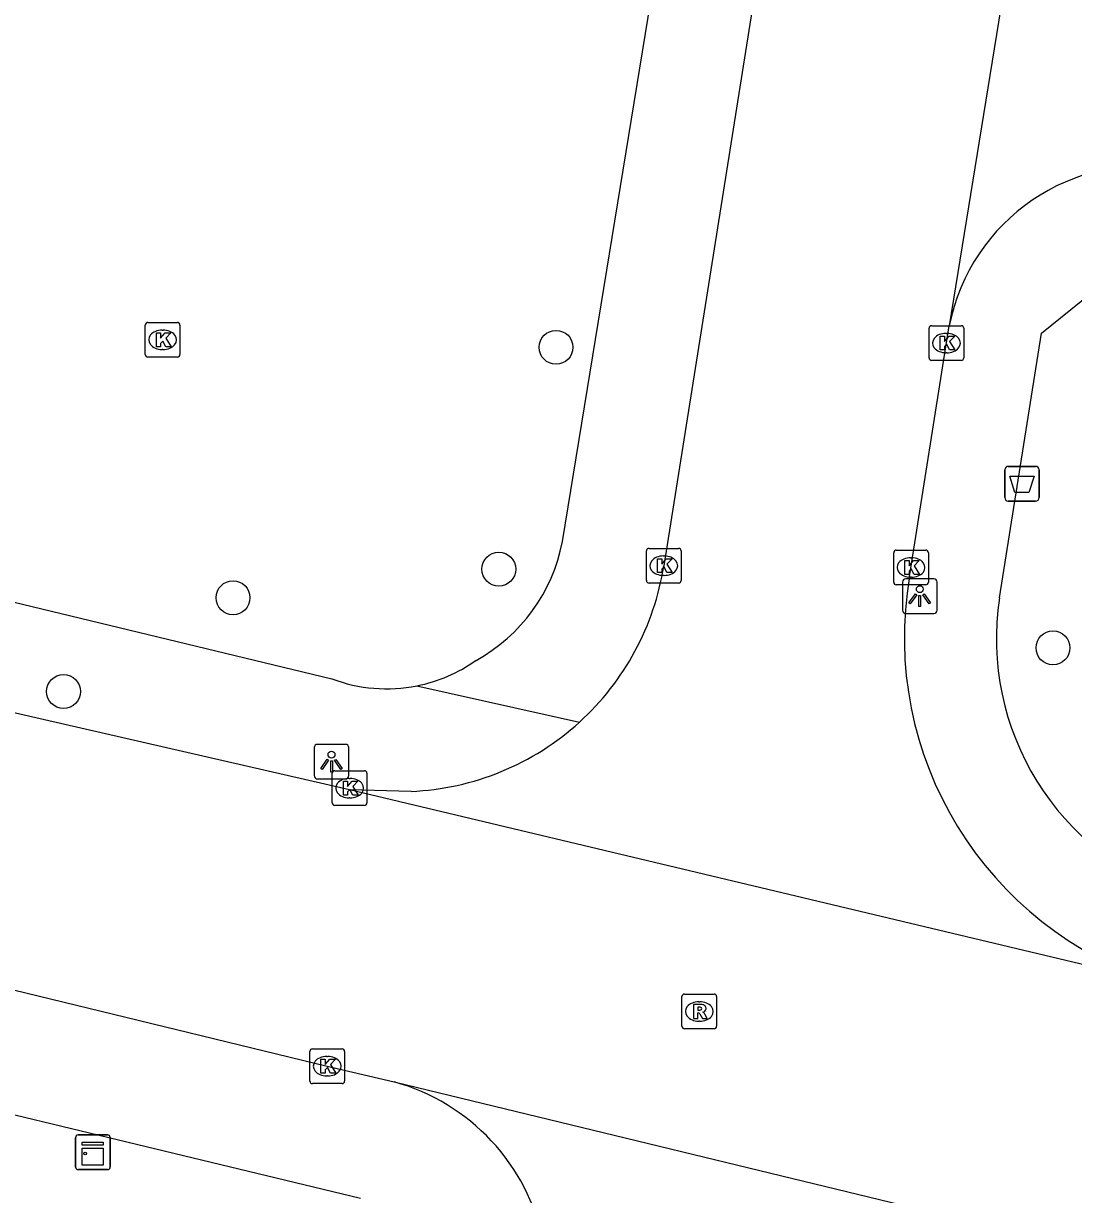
# Model space of a CAD drawing. Extents: x 162812 to 163818, y 381639 to 382470.
# Drawn here: x 163087.58 to 163117.86, y 382344.03 to 382377.78 of the extents above; entities that cross this region are included whole.
import ezdxf

# ---------------------------------------------------------------- set-up
doc = ezdxf.new("R2010")
doc.units = 0
for name, color, linetype in [('IMGEO_Afvalbak', 7, 'Continuous'), ('IMGEO_Boom', 7, 'Continuous'), ('IMGEO_Kast', 7, 'Continuous'), ('IMGEO_Kolk', 7, 'Continuous'), ('IMGEO_Lichtpunt', 7, 'Continuous'), ('IMGEO_Rijbaan_lokaal_gesloten', 7, 'Continuous'), ('IMGEO_Rijbaan_lokaal_open', 7, 'Continuous'), ('IMGEO_Rioolput', 7, 'Continuous'), ('IMGEO_Voetpad_open', 7, 'Continuous')]:
    doc.layers.add(name, color=color, linetype=linetype)

msp = doc.modelspace()

# ---------------------------------------------------------------- linework, layer by layer
at = {"layer": 'IMGEO_Afvalbak'}
for p, q in [((163115.872, 382364.114), (163115.872, 382364.914)), ((163115.872, 382364.914), (163115.872, 382364.114)), ((163115.972, 382365.014), (163116.762, 382365.014)), ((163116.762, 382365.014), (163115.972, 382365.014)), ((163116.862, 382364.914), (163116.862, 382364.114)), ((163116.862, 382364.114), (163116.862, 382364.914)), ((163116.762, 382364.014), (163115.972, 382364.014)), ((163115.972, 382364.014), (163116.762, 382364.014))]:
    msp.add_line(p, q, dxfattribs=at)
msp.add_lwpolyline([(163116.015, 382364.728), (163116.719, 382364.728), (163116.57, 382364.258), (163116.164, 382364.258), (163116.015, 382364.728)], dxfattribs=at)
for centre, start, end in [((163115.972, 382364.914), 90, 180), ((163115.972, 382364.914), 90, 180), ((163116.762, 382364.914), 0, 90), ((163116.762, 382364.914), 360, 90), ((163115.972, 382364.114), 180, 270), ((163115.972, 382364.114), 180, 270), ((163116.762, 382364.114), 270, 0), ((163116.762, 382364.114), 270, 0)]:
    msp.add_arc(centre, 0.1, start, end, dxfattribs=at)
at = {"layer": 'IMGEO_Boom'}
for centre in [(163102.934, 382368.445), (163101.284, 382362.052), (163093.622, 382361.229), (163117.262, 382359.783), (163088.735, 382358.526)]:
    msp.add_circle(centre, 0.489, dxfattribs=at)
at = {"layer": 'IMGEO_Kast'}
for p, q in [((163089.082, 382344.824), (163089.082, 382345.665)), ((163089.082, 382345.665), (163089.082, 382344.824)), ((163089.157, 382345.749), (163089.998, 382345.749)), ((163089.998, 382345.749), (163089.157, 382345.749)), ((163090.082, 382345.674), (163090.082, 382344.833)), ((163090.082, 382344.833), (163090.082, 382345.674)), ((163090.007, 382344.749), (163089.166, 382344.749)), ((163089.166, 382344.749), (163090.007, 382344.749))]:
    msp.add_line(p, q, dxfattribs=at)
for points in [[(163089.277, 382345.539), (163089.877, 382345.539), (163089.877, 382345.454), (163089.277, 382345.454), (163089.277, 382345.539)], [(163089.277, 382345.364), (163089.877, 382345.364), (163089.877, 382344.875), (163089.277, 382344.875), (163089.277, 382345.364)]]:
    msp.add_lwpolyline(points, dxfattribs=at)
msp.add_circle((163089.361, 382345.213), 0.0377, dxfattribs=at)
for centre, start, end in [((163089.16, 382345.671), 92.4484, 184.2845), ((163089.16, 382345.671), 92.4484, 184.2845), ((163090.004, 382345.671), 2.4484, 94.2845), ((163090.004, 382345.671), 2.4484, 94.2845), ((163089.16, 382344.827), 182.4484, 274.2845), ((163089.16, 382344.827), 182.4484, 274.2845), ((163090.004, 382344.827), 272.4484, 4.2845), ((163090.004, 382344.827), 272.4484, 4.2845)]:
    msp.add_arc(centre, 0.0779, start, end, dxfattribs=at)
at = {"layer": 'IMGEO_Kolk'}
for p, q in [((163091.165, 382369.162), (163092.017, 382369.162)), ((163091.09, 382368.236), (163091.09, 382369.088)), ((163091.578, 382368.942), (163091.603, 382368.942)), ((163092.091, 382369.088), (163092.091, 382368.236)), ((163113.69, 382368.142), (163113.69, 382368.994)), ((163113.765, 382369.068), (163114.617, 382369.068)), ((163114.178, 382368.848), (163114.203, 382368.848)), ((163114.691, 382368.994), (163114.691, 382368.142)), ((163092.017, 382368.162), (163091.165, 382368.162)), ((163091.601, 382368.382), (163091.576, 382368.382)), ((163114.201, 382368.288), (163114.176, 382368.288)), ((163114.617, 382368.068), (163113.765, 382368.068)), ((163105.54, 382361.726), (163105.54, 382362.578)), ((163105.615, 382362.652), (163106.467, 382362.652)), ((163106.028, 382362.432), (163106.053, 382362.432)), ((163106.541, 382362.578), (163106.541, 382361.726)), ((163112.669, 382361.675), (163112.669, 382362.527)), ((163112.744, 382362.601), (163113.596, 382362.601)), ((163113.157, 382362.381), (163113.182, 382362.381)), ((163113.67, 382362.527), (163113.67, 382361.675)), ((163106.051, 382361.872), (163106.026, 382361.872)), ((163113.18, 382361.821), (163113.155, 382361.821)), ((163106.467, 382361.652), (163105.615, 382361.652)), ((163113.596, 382361.601), (163112.744, 382361.601)), ((163096.482, 382355.317), (163096.482, 382356.169)), ((163096.557, 382356.243), (163097.409, 382356.243)), ((163096.97, 382356.023), (163096.995, 382356.023)), ((163097.483, 382356.169), (163097.483, 382355.317)), ((163096.993, 382355.463), (163096.968, 382355.463)), ((163097.409, 382355.243), (163096.557, 382355.243)), ((163095.912, 382348.228), (163096.764, 382348.228)), ((163095.837, 382347.302), (163095.837, 382348.154)), ((163096.325, 382348.008), (163096.35, 382348.008)), ((163096.838, 382348.154), (163096.838, 382347.302)), ((163096.764, 382347.228), (163095.912, 382347.228)), ((163096.348, 382347.448), (163096.323, 382347.448))]:
    msp.add_line(p, q, dxfattribs=at)
for points in [[(163091.165, 382369.162), (163092.017, 382369.162)], [(163091.09, 382368.236), (163091.09, 382369.088)], [(163091.411, 382368.862), (163091.534, 382368.862), (163091.534, 382368.711), (163091.664, 382368.862), (163091.828, 382368.862), (163091.682, 382368.711), (163091.835, 382368.462), (163091.683, 382368.462), (163091.598, 382368.626), (163091.534, 382368.559), (163091.534, 382368.462), (163091.411, 382368.462), (163091.411, 382368.862)], [(163092.091, 382369.088), (163092.091, 382368.236)], [(163113.69, 382368.142), (163113.69, 382368.994)], [(163113.765, 382369.068), (163114.617, 382369.068)], [(163114.691, 382368.994), (163114.691, 382368.142)], [(163114.011, 382368.768), (163114.134, 382368.768), (163114.134, 382368.617), (163114.264, 382368.768), (163114.428, 382368.768), (163114.282, 382368.617), (163114.435, 382368.368), (163114.283, 382368.368), (163114.198, 382368.532), (163114.134, 382368.465), (163114.134, 382368.368), (163114.011, 382368.368), (163114.011, 382368.768)], [(163092.017, 382368.162), (163091.165, 382368.162)], [(163114.617, 382368.068), (163113.765, 382368.068)], [(163105.54, 382361.726), (163105.54, 382362.578)], [(163105.615, 382362.652), (163106.467, 382362.652)], [(163106.541, 382362.578), (163106.541, 382361.726)], [(163112.669, 382361.675), (163112.669, 382362.527)], [(163112.744, 382362.601), (163113.596, 382362.601)], [(163113.67, 382362.527), (163113.67, 382361.675)], [(163105.861, 382362.352), (163105.984, 382362.352), (163105.984, 382362.201), (163106.114, 382362.352), (163106.278, 382362.352), (163106.132, 382362.201), (163106.285, 382361.952), (163106.133, 382361.952), (163106.048, 382362.116), (163105.984, 382362.049), (163105.984, 382361.952), (163105.861, 382361.952), (163105.861, 382362.352)], [(163112.99, 382362.301), (163113.113, 382362.301), (163113.113, 382362.15), (163113.243, 382362.301), (163113.407, 382362.301), (163113.261, 382362.15), (163113.414, 382361.901), (163113.262, 382361.901), (163113.177, 382362.065), (163113.113, 382361.998), (163113.113, 382361.901), (163112.99, 382361.901), (163112.99, 382362.301)], [(163106.467, 382361.652), (163105.615, 382361.652)], [(163113.596, 382361.601), (163112.744, 382361.601)], [(163096.482, 382355.317), (163096.482, 382356.169)], [(163096.557, 382356.243), (163097.409, 382356.243)], [(163097.483, 382356.169), (163097.483, 382355.317)], [(163096.803, 382355.943), (163096.926, 382355.943), (163096.926, 382355.792), (163097.056, 382355.943), (163097.22, 382355.943), (163097.074, 382355.792), (163097.227, 382355.543), (163097.075, 382355.543), (163096.99, 382355.707), (163096.926, 382355.64), (163096.926, 382355.543), (163096.803, 382355.543), (163096.803, 382355.943)], [(163097.409, 382355.243), (163096.557, 382355.243)], [(163095.912, 382348.228), (163096.764, 382348.228)], [(163095.837, 382347.302), (163095.837, 382348.154)], [(163096.158, 382347.928), (163096.281, 382347.928), (163096.281, 382347.777), (163096.411, 382347.928), (163096.575, 382347.928), (163096.429, 382347.777), (163096.582, 382347.528), (163096.43, 382347.528), (163096.345, 382347.692), (163096.281, 382347.625), (163096.281, 382347.528), (163096.158, 382347.528), (163096.158, 382347.928)], [(163096.838, 382348.154), (163096.838, 382347.302)], [(163096.764, 382347.228), (163095.912, 382347.228)]]:
    msp.add_lwpolyline(points, dxfattribs=at)
for centre, start, end in [((163091.167, 382369.086), 91.552, 178.448), ((163091.167, 382369.086), 91.552, 178.448), ((163092.015, 382369.086), 1.552, 88.448), ((163092.015, 382369.086), 1.552, 88.448), ((163113.767, 382368.992), 91.552, 178.448), ((163113.767, 382368.992), 91.552, 178.448), ((163114.615, 382368.992), 1.552, 88.448), ((163114.615, 382368.992), 1.552, 88.448), ((163091.167, 382368.238), 181.552, 268.448), ((163091.167, 382368.238), 181.552, 268.448), ((163092.015, 382368.238), 271.552, 358.448), ((163092.015, 382368.238), 271.552, 358.448), ((163113.767, 382368.144), 181.552, 268.448), ((163113.767, 382368.144), 181.552, 268.448), ((163114.615, 382368.144), 271.552, 358.448), ((163114.615, 382368.144), 271.552, 358.448), ((163105.617, 382362.576), 91.552, 178.448), ((163105.617, 382362.576), 91.552, 178.448), ((163106.465, 382362.576), 1.552, 88.448), ((163106.465, 382362.576), 1.552, 88.448), ((163112.746, 382362.525), 91.552, 178.448), ((163112.746, 382362.525), 91.552, 178.448), ((163113.594, 382362.525), 1.552, 88.448), ((163113.594, 382362.525), 1.552, 88.448), ((163105.617, 382361.728), 181.552, 268.448), ((163105.617, 382361.728), 181.552, 268.448), ((163106.465, 382361.728), 271.552, 358.448), ((163106.465, 382361.728), 271.552, 358.448), ((163112.746, 382361.677), 181.552, 268.448), ((163112.746, 382361.677), 181.552, 268.448), ((163113.594, 382361.677), 271.552, 358.448), ((163113.594, 382361.677), 271.552, 358.448), ((163096.559, 382356.167), 91.552, 178.448), ((163096.559, 382356.167), 91.552, 178.448), ((163097.407, 382356.167), 1.552, 88.448), ((163097.407, 382356.167), 1.552, 88.448), ((163096.559, 382355.319), 181.552, 268.448), ((163096.559, 382355.319), 181.552, 268.448), ((163097.407, 382355.319), 271.552, 358.448), ((163097.407, 382355.319), 271.552, 358.448), ((163095.914, 382348.152), 91.552, 178.448), ((163095.914, 382348.152), 91.552, 178.448), ((163096.762, 382348.152), 1.552, 88.448), ((163096.762, 382348.152), 1.552, 88.448), ((163095.914, 382347.304), 181.552, 268.448), ((163095.914, 382347.304), 181.552, 268.448), ((163096.762, 382347.304), 271.552, 358.448), ((163096.762, 382347.304), 271.552, 358.448)]:
    msp.add_arc(centre, 0.0765, start, end, dxfattribs=at)
for centre, major_axis, ratio, start_param, end_param in [((163091.577, 382368.662), (-0.387, 0.002), 0.722429, 4.712389, 7.853982), ((163091.602, 382368.662), (-0.39, 0.002), 0.717154, 1.570796, 4.712389), ((163114.177, 382368.568), (-0.387, 0.002), 0.722429, 4.712389, 7.853982), ((163114.202, 382368.568), (-0.39, 0.002), 0.717154, 1.570796, 4.712389), ((163106.027, 382362.152), (-0.387, 0.002), 0.722429, 4.712389, 7.853982), ((163106.052, 382362.152), (-0.39, 0.002), 0.717154, 1.570796, 4.712389), ((163113.156, 382362.101), (-0.387, 0.002), 0.722429, 4.712389, 7.853982), ((163113.181, 382362.101), (-0.39, 0.002), 0.717154, 1.570796, 4.712389), ((163096.969, 382355.743), (-0.387, 0.002), 0.722429, 4.712389, 7.853982), ((163096.994, 382355.743), (-0.39, 0.002), 0.717154, 1.570796, 4.712389), ((163096.324, 382347.728), (-0.387, 0.002), 0.722429, 4.712389, 7.853982), ((163096.349, 382347.728), (-0.39, 0.002), 0.717154, 1.570796, 4.712389)]:
    msp.add_ellipse(centre, major_axis=major_axis, ratio=ratio, start_param=start_param, end_param=end_param, dxfattribs=at)
at = {"layer": 'IMGEO_Lichtpunt'}
for p, q in [((163113.825, 382361.773), (163113.017, 382361.773)), ((163113.825, 382361.773), (163113.017, 382361.773)), ((163112.923, 382361.678), (163112.923, 382360.871)), ((163112.923, 382361.678), (163112.923, 382360.871)), ((163113.919, 382360.871), (163113.919, 382361.678)), ((163113.919, 382360.871), (163113.919, 382361.678)), ((163113.017, 382360.777), (163113.825, 382360.777)), ((163113.017, 382360.777), (163113.825, 382360.777)), ((163096.864, 382357.004), (163096.056, 382357.004)), ((163096.864, 382357.004), (163096.056, 382357.004)), ((163095.962, 382356.909), (163095.962, 382356.102)), ((163095.962, 382356.909), (163095.962, 382356.102)), ((163096.958, 382356.102), (163096.958, 382356.909)), ((163096.958, 382356.102), (163096.958, 382356.909)), ((163096.056, 382356.008), (163096.864, 382356.008)), ((163096.056, 382356.008), (163096.864, 382356.008))]:
    msp.add_line(p, q, dxfattribs=at)
for points in [[(163113.297, 382361.342), (163113.336, 382361.314), (163113.148, 382361.052), (163113.11, 382361.079), (163113.297, 382361.342)], [(163113.399, 382361.294), (163113.446, 382361.294), (163113.446, 382360.972), (163113.399, 382360.972), (163113.399, 382361.294)], [(163113.509, 382361.314), (163113.547, 382361.341), (163113.734, 382361.079), (163113.695, 382361.051), (163113.509, 382361.314)], [(163096.336, 382356.573), (163096.375, 382356.545), (163096.187, 382356.283), (163096.149, 382356.31), (163096.336, 382356.573)], [(163096.438, 382356.525), (163096.485, 382356.525), (163096.485, 382356.203), (163096.438, 382356.203), (163096.438, 382356.525)], [(163096.548, 382356.545), (163096.586, 382356.572), (163096.773, 382356.31), (163096.734, 382356.282), (163096.548, 382356.545)]]:
    msp.add_lwpolyline(points, dxfattribs=at)
for centre in [(163113.422, 382361.476), (163096.461, 382356.707)]:
    msp.add_circle(centre, 0.0994, dxfattribs=at)
for centre, start, end in [((163113.017, 382361.678), 90, 180), ((163113.017, 382361.678), 90, 180), ((163113.825, 382361.678), 0, 90), ((163113.825, 382361.678), 0, 90), ((163113.017, 382360.871), 180, 270), ((163113.017, 382360.871), 180, 270), ((163113.825, 382360.871), 270, 0), ((163113.825, 382360.871), 270, 360), ((163096.056, 382356.909), 90, 180), ((163096.056, 382356.909), 90, 180), ((163096.864, 382356.909), 0, 90), ((163096.864, 382356.909), 0, 90), ((163096.056, 382356.102), 180, 270), ((163096.056, 382356.102), 180, 270), ((163096.864, 382356.102), 270, 0), ((163096.864, 382356.102), 270, 360)]:
    msp.add_arc(centre, 0.0946, start, end, dxfattribs=at)
at = {"layer": 'IMGEO_Rijbaan_lokaal_gesloten'}
for points in [[(163109.956, 382386.679), (163109.849, 382386.116), (163106.042, 382362.147)], [(163116.931, 382385.451), (163114.269, 382369.06)], [(163096.979, 382355.69), (163085.124, 382358.408), (163078.472, 382360.035), (163047.004, 382367.938), (163041.588, 382369.297)], [(163113.128, 382361.839), (163114.269, 382369.06)], [(163042.433, 382360.809), (163044.202, 382360.414), (163096.339, 382347.729), (163098.264, 382347.275)], [(163120.292, 382350.138), (163096.979, 382355.69)], [(163098.755, 382355.649), (163096.979, 382355.69)], [(163098.264, 382347.275), (163114.514, 382343.34)]]:
    msp.add_lwpolyline(points, dxfattribs=at)
for centre, radius, start, end in [((163098.431, 382363.351), 7.706, 312.2111, 351.0145), ((163123.385, 382360.075), 10.408, 170.2445, 252.71), ((163098.427, 382363.349), 7.707, 272.4363, 312.2373)]:
    msp.add_arc(centre, radius, start, end, dxfattribs=at)
at = {"layer": 'IMGEO_Rijbaan_lokaal_open'}
for centre, radius, start, end in [((163119.9, 382367.943), 5.74, 79.8916, 168.7774), ((163096.674, 382341.473), 6.016, 11.4676, 74.6764)]:
    msp.add_arc(centre, radius, start, end, dxfattribs=at)
at = {"layer": 'IMGEO_Rioolput'}
for p, q in [((163106.563, 382348.881), (163106.563, 382349.733)), ((163106.638, 382349.807), (163107.49, 382349.807)), ((163107.051, 382349.587), (163107.076, 382349.587)), ((163107.564, 382349.733), (163107.564, 382348.881)), ((163107.074, 382349.027), (163107.049, 382349.027)), ((163107.49, 382348.807), (163106.638, 382348.807))]:
    msp.add_line(p, q, dxfattribs=at)
for points in [[(163106.563, 382348.881), (163106.563, 382349.733)], [(163106.638, 382349.807), (163107.49, 382349.807)], [(163107.564, 382349.733), (163107.564, 382348.881)], [(163107.152, 382349.505), (163106.9, 382349.507), (163106.9, 382349.107)], [(163106.9, 382349.107), (163107.024, 382349.107), (163107.024, 382349.269), (163107.035, 382349.269)], [(163107.078, 382349.426), (163107.024, 382349.426), (163107.024, 382349.345)], [(163107.024, 382349.345), (163107.076, 382349.345)], [(163107.082, 382349.24), (163107.153, 382349.107), (163107.293, 382349.107), (163107.228, 382349.233)], [(163107.49, 382348.807), (163106.638, 382348.807)]]:
    msp.add_lwpolyline(points, dxfattribs=at)
for centre, radius, start, end in [((163106.64, 382349.731), 0.0765, 91.552, 178.448), ((163106.64, 382349.731), 0.0765, 91.552, 178.448), ((163107.488, 382349.731), 0.0765, 1.552, 88.448), ((163107.488, 382349.731), 0.0765, 1.552, 88.448), ((163107.034, 382349.216), 0.0533, 26.0293, 88.6989), ((163107.06, 382349.534), 0.19, 274.7715, 282.9687), ((163107.084, 382349.33), 0.0964, 77.0061, 93.1865), ((163107.098, 382349.387), 0.0378, 276.6634, 79.6772), ((163107.151, 382349.395), 0.109, 350.3612, 89.416), ((163107.149, 382349.395), 0.112, 277.5842, 350.9817), ((163107.133, 382349.18), 0.108, 29.5134, 73.7905), ((163106.64, 382348.883), 0.0765, 181.552, 268.448), ((163106.64, 382348.883), 0.0765, 181.552, 268.448), ((163107.488, 382348.883), 0.0765, 271.552, 358.448), ((163107.488, 382348.883), 0.0765, 271.552, 358.448)]:
    msp.add_arc(centre, radius, start, end, dxfattribs=at)
for centre, major_axis, ratio, start_param, end_param in [((163107.05, 382349.307), (-0.387, 0.002), 0.722429, 4.712389, 7.853982), ((163107.075, 382349.307), (-0.39, 0.002), 0.717154, 1.570796, 4.712389)]:
    msp.add_ellipse(centre, major_axis=major_axis, ratio=ratio, start_param=start_param, end_param=end_param, dxfattribs=at)
at = {"layer": 'IMGEO_Voetpad_open'}
for points in [[(163103.117, 382362.845), (163108.694, 382396.964), (163109.688, 382402.897), (163112.543, 382420.938), (163112.75, 382422.426), (163113.395, 382426.511)], [(163042.263, 382371.988), (163078.944, 382363.094), (163085.594, 382361.513), (163096.471, 382358.893)], [(163115.719, 382361.222), (163116.934, 382368.854), (163119.766, 382371.139), (163123.911, 382370.173)], [(163098.923, 382358.691), (163103.608, 382357.643)], [(163040.477, 382357.61), (163097.296, 382343.924)]]:
    msp.add_lwpolyline(points, dxfattribs=at)
for centre, radius, start, end in [((163098.237, 382363.78), 4.969, 298.7763, 349.153), ((163123.44, 382360.05), 7.809, 171.3677, 252.0641), ((163098.058, 382363.051), 4.445, 281.2202, 305.339), ((163098.05, 382363.081), 4.476, 249.3396, 281.2414)]:
    msp.add_arc(centre, radius, start, end, dxfattribs=at)

doc.saveas('drawing.dxf')
